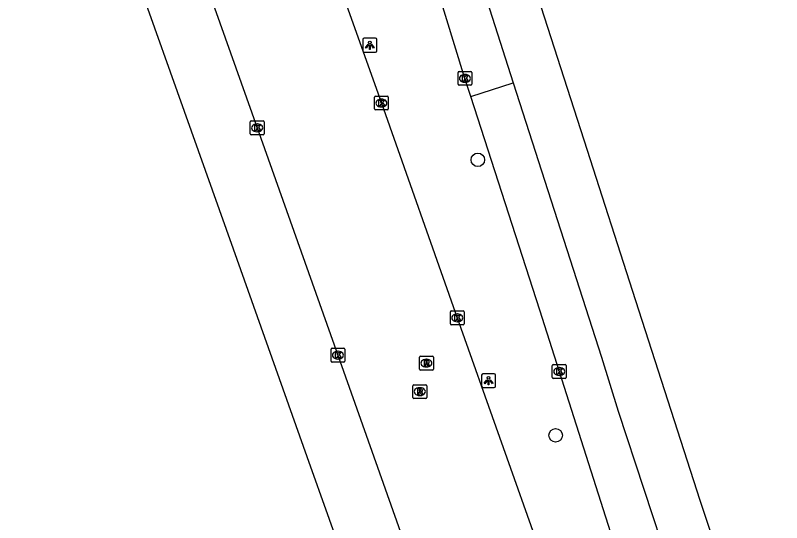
# Model space of a CAD drawing. Extents: x 157692 to 159670, y 381454 to 383289.
# Drawn here: x 159548.4 to 159603.8, y 382681.5 to 382718.1 of the extents above; entities that cross this region are included whole.
import ezdxf

# ---------------------------------------------------------------- set-up
doc = ezdxf.new("R2010")
doc.units = 0
for name, color, linetype in [('IMGEO_Boom', 7, 'Continuous'), ('IMGEO_Kolk', 7, 'Continuous'), ('IMGEO_Lichtpunt', 7, 'Continuous'), ('IMGEO_Rijbaan_lokaal_open', 7, 'Continuous'), ('IMGEO_Rijbaan_regionaal_gesloten', 7, 'Continuous'), ('IMGEO_Rioolput', 7, 'Continuous'), ('IMGEO_Voetpad_open', 7, 'Continuous')]:
    doc.layers.add(name, color=color, linetype=linetype)

msp = doc.modelspace()

# ---------------------------------------------------------------- linework, layer by layer
at = {"layer": 'IMGEO_Boom'}
for centre in [(159581.833, 382707.701), (159587.458, 382687.81)]:
    msp.add_circle(centre, 0.489, dxfattribs=at)
at = {"layer": 'IMGEO_Kolk'}
for p, q in [((159580.403, 382713.155), (159580.403, 382714.007)), ((159580.478, 382714.081), (159581.33, 382714.081)), ((159580.891, 382713.861), (159580.916, 382713.861)), ((159581.404, 382714.007), (159581.404, 382713.155)), ((159580.914, 382713.301), (159580.889, 382713.301)), ((159581.33, 382713.081), (159580.478, 382713.081)), ((159574.368, 382711.374), (159574.368, 382712.226)), ((159574.443, 382712.3), (159575.295, 382712.3)), ((159574.856, 382712.08), (159574.881, 382712.08)), ((159575.369, 382712.226), (159575.369, 382711.374)), ((159574.879, 382711.52), (159574.854, 382711.52)), ((159575.295, 382711.3), (159574.443, 382711.3)), ((159565.393, 382709.587), (159565.393, 382710.439)), ((159565.468, 382710.513), (159566.32, 382710.513)), ((159566.394, 382710.439), (159566.394, 382709.587)), ((159565.881, 382710.293), (159565.906, 382710.293)), ((159566.32, 382709.513), (159565.468, 382709.513)), ((159565.904, 382709.733), (159565.879, 382709.733)), ((159579.85, 382695.869), (159579.85, 382696.721)), ((159579.925, 382696.795), (159580.777, 382696.795)), ((159580.338, 382696.575), (159580.363, 382696.575)), ((159580.851, 382696.721), (159580.851, 382695.869)), ((159580.361, 382696.015), (159580.336, 382696.015)), ((159580.777, 382695.795), (159579.925, 382695.795)), ((159571.228, 382693.17), (159571.228, 382694.022)), ((159571.303, 382694.096), (159572.155, 382694.096)), ((159571.716, 382693.876), (159571.741, 382693.876)), ((159572.229, 382694.022), (159572.229, 382693.17)), ((159571.739, 382693.316), (159571.714, 382693.316)), ((159572.155, 382693.096), (159571.303, 382693.096)), ((159587.218, 382691.993), (159587.218, 382692.845)), ((159587.293, 382692.919), (159588.145, 382692.919)), ((159587.706, 382692.699), (159587.731, 382692.699)), ((159588.219, 382692.845), (159588.219, 382691.993)), ((159587.729, 382692.139), (159587.704, 382692.139)), ((159588.145, 382691.919), (159587.293, 382691.919))]:
    msp.add_line(p, q, dxfattribs=at)
for points in [[(159580.403, 382713.155), (159580.403, 382714.007)], [(159580.478, 382714.081), (159581.33, 382714.081)], [(159580.724, 382713.781), (159580.847, 382713.781), (159580.847, 382713.63), (159580.977, 382713.781), (159581.141, 382713.781), (159580.995, 382713.63), (159581.148, 382713.381), (159580.996, 382713.381), (159580.911, 382713.545), (159580.847, 382713.478), (159580.847, 382713.381), (159580.724, 382713.381), (159580.724, 382713.781)], [(159581.404, 382714.007), (159581.404, 382713.155)], [(159581.33, 382713.081), (159580.478, 382713.081)], [(159574.368, 382711.374), (159574.368, 382712.226)], [(159574.443, 382712.3), (159575.295, 382712.3)], [(159574.689, 382712), (159574.812, 382712), (159574.812, 382711.849), (159574.942, 382712), (159575.106, 382712), (159574.96, 382711.849), (159575.113, 382711.6), (159574.961, 382711.6), (159574.876, 382711.764), (159574.812, 382711.697), (159574.812, 382711.6), (159574.689, 382711.6), (159574.689, 382712)], [(159575.369, 382712.226), (159575.369, 382711.374)], [(159575.295, 382711.3), (159574.443, 382711.3)], [(159565.393, 382709.587), (159565.393, 382710.439)], [(159565.468, 382710.513), (159566.32, 382710.513)], [(159566.394, 382710.439), (159566.394, 382709.587)], [(159565.714, 382710.213), (159565.837, 382710.213), (159565.837, 382710.062), (159565.967, 382710.213), (159566.131, 382710.213), (159565.985, 382710.062), (159566.138, 382709.813), (159565.986, 382709.813), (159565.901, 382709.977), (159565.837, 382709.91), (159565.837, 382709.813), (159565.714, 382709.813), (159565.714, 382710.213)], [(159566.32, 382709.513), (159565.468, 382709.513)], [(159579.85, 382695.869), (159579.85, 382696.721)], [(159579.925, 382696.795), (159580.777, 382696.795)], [(159580.171, 382696.495), (159580.294, 382696.495), (159580.294, 382696.344), (159580.424, 382696.495), (159580.588, 382696.495), (159580.442, 382696.344), (159580.595, 382696.095), (159580.443, 382696.095), (159580.358, 382696.259), (159580.294, 382696.192), (159580.294, 382696.095), (159580.171, 382696.095), (159580.171, 382696.495)], [(159580.851, 382696.721), (159580.851, 382695.869)], [(159580.777, 382695.795), (159579.925, 382695.795)], [(159571.228, 382693.17), (159571.228, 382694.022)], [(159571.303, 382694.096), (159572.155, 382694.096)], [(159571.549, 382693.796), (159571.672, 382693.796), (159571.672, 382693.645), (159571.802, 382693.796), (159571.966, 382693.796), (159571.82, 382693.645), (159571.973, 382693.396), (159571.821, 382693.396), (159571.736, 382693.56), (159571.672, 382693.493), (159571.672, 382693.396), (159571.549, 382693.396), (159571.549, 382693.796)], [(159572.229, 382694.022), (159572.229, 382693.17)], [(159572.155, 382693.096), (159571.303, 382693.096)], [(159587.218, 382691.993), (159587.218, 382692.845)], [(159587.293, 382692.919), (159588.145, 382692.919)], [(159587.539, 382692.619), (159587.662, 382692.619), (159587.662, 382692.468), (159587.792, 382692.619), (159587.956, 382692.619), (159587.81, 382692.468), (159587.963, 382692.219), (159587.811, 382692.219), (159587.726, 382692.383), (159587.662, 382692.316), (159587.662, 382692.219), (159587.539, 382692.219), (159587.539, 382692.619)], [(159588.219, 382692.845), (159588.219, 382691.993)], [(159588.145, 382691.919), (159587.293, 382691.919)]]:
    msp.add_lwpolyline(points, dxfattribs=at)
for centre, start, end in [((159580.48, 382714.005), 91.552, 178.448), ((159580.48, 382714.005), 91.552, 178.448), ((159581.328, 382714.005), 1.552, 88.448), ((159581.328, 382714.005), 1.552, 88.448), ((159580.48, 382713.157), 181.552, 268.448), ((159580.48, 382713.157), 181.552, 268.448), ((159581.328, 382713.157), 271.552, 358.448), ((159581.328, 382713.157), 271.552, 358.448), ((159574.445, 382712.224), 91.552, 178.448), ((159574.445, 382712.224), 91.552, 178.448), ((159575.293, 382712.224), 1.552, 88.448), ((159575.293, 382712.224), 1.552, 88.448), ((159574.445, 382711.376), 181.552, 268.448), ((159574.445, 382711.376), 181.552, 268.448), ((159575.293, 382711.376), 271.552, 358.448), ((159575.293, 382711.376), 271.552, 358.448), ((159565.47, 382710.437), 91.552, 178.448), ((159565.47, 382710.437), 91.552, 178.448), ((159566.318, 382710.437), 1.552, 88.448), ((159566.318, 382710.437), 1.552, 88.448), ((159565.47, 382709.589), 181.552, 268.448), ((159565.47, 382709.589), 181.552, 268.448), ((159566.318, 382709.589), 271.552, 358.448), ((159566.318, 382709.589), 271.552, 358.448), ((159579.927, 382696.719), 91.552, 178.448), ((159579.927, 382696.719), 91.552, 178.448), ((159580.775, 382696.719), 1.552, 88.448), ((159580.775, 382696.719), 1.552, 88.448), ((159579.927, 382695.871), 181.552, 268.448), ((159579.927, 382695.871), 181.552, 268.448), ((159580.775, 382695.871), 271.552, 358.448), ((159580.775, 382695.871), 271.552, 358.448), ((159571.305, 382694.02), 91.552, 178.448), ((159571.305, 382694.02), 91.552, 178.448), ((159572.153, 382694.02), 1.552, 88.448), ((159572.153, 382694.02), 1.552, 88.448), ((159571.305, 382693.172), 181.552, 268.448), ((159571.305, 382693.172), 181.552, 268.448), ((159572.153, 382693.172), 271.552, 358.448), ((159572.153, 382693.172), 271.552, 358.448), ((159587.295, 382692.843), 91.552, 178.448), ((159587.295, 382692.843), 91.552, 178.448), ((159588.143, 382692.843), 1.552, 88.448), ((159588.143, 382692.843), 1.552, 88.448), ((159587.295, 382691.995), 181.552, 268.448), ((159587.295, 382691.995), 181.552, 268.448), ((159588.143, 382691.995), 271.552, 358.448), ((159588.143, 382691.995), 271.552, 358.448)]:
    msp.add_arc(centre, 0.0765, start, end, dxfattribs=at)
for centre, major_axis, ratio, start_param, end_param in [((159580.89, 382713.581), (-0.387, 0.002), 0.722429, 4.712389, 7.853982), ((159580.915, 382713.581), (-0.39, 0.002), 0.717154, 1.570796, 4.712389), ((159574.855, 382711.8), (-0.387, 0.002), 0.722429, 4.712389, 7.853982), ((159574.88, 382711.8), (-0.39, 0.002), 0.717154, 1.570796, 4.712389), ((159565.88, 382710.013), (-0.387, 0.002), 0.722429, 4.712389, 7.853982), ((159565.905, 382710.013), (-0.39, 0.002), 0.717154, 1.570796, 4.712389), ((159580.337, 382696.295), (-0.387, 0.002), 0.722429, 4.712389, 7.853982), ((159580.362, 382696.295), (-0.39, 0.002), 0.717154, 1.570796, 4.712389), ((159571.715, 382693.596), (-0.387, 0.002), 0.722429, 4.712389, 7.853982), ((159571.74, 382693.596), (-0.39, 0.002), 0.717154, 1.570796, 4.712389), ((159587.705, 382692.419), (-0.387, 0.002), 0.722429, 4.712389, 7.853982), ((159587.73, 382692.419), (-0.39, 0.002), 0.717154, 1.570796, 4.712389)]:
    msp.add_ellipse(centre, major_axis=major_axis, ratio=ratio, start_param=start_param, end_param=end_param, dxfattribs=at)
at = {"layer": 'IMGEO_Lichtpunt'}
for p, q in [((159574.437, 382716.477), (159573.629, 382716.477)), ((159574.437, 382716.477), (159573.629, 382716.477)), ((159573.535, 382716.382), (159573.535, 382715.575)), ((159573.535, 382716.382), (159573.535, 382715.575)), ((159574.531, 382715.575), (159574.531, 382716.382)), ((159574.531, 382715.575), (159574.531, 382716.382)), ((159573.629, 382715.481), (159574.437, 382715.481)), ((159573.629, 382715.481), (159574.437, 382715.481)), ((159582.112, 382692.163), (159582.112, 382691.356)), ((159582.112, 382692.163), (159582.112, 382691.356)), ((159583.014, 382692.258), (159582.206, 382692.258)), ((159583.014, 382692.258), (159582.206, 382692.258)), ((159583.108, 382691.356), (159583.108, 382692.163)), ((159583.108, 382691.356), (159583.108, 382692.163)), ((159582.206, 382691.262), (159583.014, 382691.262)), ((159582.206, 382691.262), (159583.014, 382691.262))]:
    msp.add_line(p, q, dxfattribs=at)
for points in [[(159573.909, 382716.046), (159573.948, 382716.018), (159573.76, 382715.756), (159573.722, 382715.783), (159573.909, 382716.046)], [(159574.011, 382715.998), (159574.058, 382715.998), (159574.058, 382715.676), (159574.011, 382715.676), (159574.011, 382715.998)], [(159574.121, 382716.018), (159574.159, 382716.045), (159574.346, 382715.783), (159574.307, 382715.755), (159574.121, 382716.018)], [(159582.486, 382691.827), (159582.525, 382691.799), (159582.337, 382691.537), (159582.299, 382691.564), (159582.486, 382691.827)], [(159582.588, 382691.779), (159582.635, 382691.779), (159582.635, 382691.457), (159582.588, 382691.457), (159582.588, 382691.779)], [(159582.698, 382691.799), (159582.736, 382691.826), (159582.923, 382691.564), (159582.884, 382691.536), (159582.698, 382691.799)]]:
    msp.add_lwpolyline(points, dxfattribs=at)
for centre in [(159574.034, 382716.18), (159582.611, 382691.961)]:
    msp.add_circle(centre, 0.0994, dxfattribs=at)
for centre, start, end in [((159573.629, 382716.382), 90, 180), ((159573.629, 382716.382), 90, 180), ((159574.437, 382716.382), 0, 90), ((159574.437, 382716.382), 0, 90), ((159573.629, 382715.575), 180, 270), ((159573.629, 382715.575), 180, 270), ((159574.437, 382715.575), 270, 0), ((159574.437, 382715.575), 270, 360), ((159582.206, 382692.163), 90, 180), ((159582.206, 382692.163), 90, 180), ((159583.014, 382692.163), 0, 90), ((159583.014, 382692.163), 0, 90), ((159582.206, 382691.356), 180, 270), ((159582.206, 382691.356), 180, 270), ((159583.014, 382691.356), 270, 0), ((159583.014, 382691.356), 270, 360)]:
    msp.add_arc(centre, 0.0946, start, end, dxfattribs=at)
at = {"layer": 'IMGEO_Rijbaan_lokaal_open'}
for points in [[(159581.329, 382712.261), (159580.906, 382713.577), (159576.239, 382728.742), (159569.274, 382750), (159568.397, 382752.678), (159562.57, 382770.949)], [(159559.691, 382755.045), (159560.257, 382752.865), (159561.176, 382750.373), (159561.308, 382750), (159561.935, 382748.227), (159567.994, 382731.083), (159574.868, 382711.8), (159580.35, 382696.295), (159589.519, 382670.434), (159595.669, 382653.011), (159602.788, 382632.766), (159615.362, 382597.435), (159615.407, 382597.307), (159620.846, 382581.911), (159627.38, 382563.561), (159633.831, 382545.445), (159635.032, 382542.035)], [(159557.441, 382733.773), (159558.709, 382730.206), (159559.335, 382728.442), (159565.893, 382710.013), (159571.728, 382693.595), (159578.568, 382674.291)]]:
    msp.add_lwpolyline(points, dxfattribs=at)
at = {"layer": 'IMGEO_Rijbaan_regionaal_gesloten'}
for points in [[(159505.039, 382966.967), (159507.495, 382960.556), (159509.217, 382955.891), (159513.613, 382943.977), (159520.971, 382922.826), (159536.692, 382874.093), (159540.802, 382861.176), (159542.991, 382854.404), (159545.622, 382846.024), (159548.173, 382838), (159551.034, 382829.189), (159555.785, 382814.093), (159559.974, 382801.26), (159564.06, 382788.298), (159567.815, 382776.683), (159571.96, 382763.692), (159576.017, 382751.184), (159580.209, 382738.024), (159585.672, 382721.041), (159589.498, 382709.148), (159593.23, 382697.548), (159597.869, 382683.125), (159602.921, 382667.945)], [(159565.651, 382771.866), (159572.638, 382750), (159584.38, 382713.251)], [(159581.329, 382712.261), (159584.38, 382713.251)], [(159584.38, 382713.251), (159590.76, 382693.464), (159591.969, 382689.543), (159595.693, 382678.296)], [(159594.254, 382671.949), (159586.304, 382696.85), (159581.329, 382712.261)]]:
    msp.add_lwpolyline(points, dxfattribs=at)
at = {"layer": 'IMGEO_Rioolput'}
for p, q in [((159577.622, 382692.597), (159577.622, 382693.449)), ((159577.697, 382693.523), (159578.549, 382693.523)), ((159578.11, 382693.303), (159578.135, 382693.303)), ((159578.623, 382693.449), (159578.623, 382692.597)), ((159578.133, 382692.743), (159578.108, 382692.743)), ((159578.549, 382692.523), (159577.697, 382692.523)), ((159577.142, 382690.539), (159577.142, 382691.391)), ((159577.217, 382691.465), (159578.069, 382691.465)), ((159577.63, 382691.245), (159577.655, 382691.245)), ((159578.143, 382691.391), (159578.143, 382690.539)), ((159578.069, 382690.465), (159577.217, 382690.465)), ((159577.653, 382690.685), (159577.628, 382690.685))]:
    msp.add_line(p, q, dxfattribs=at)
for points in [[(159577.622, 382692.597), (159577.622, 382693.449)], [(159577.697, 382693.523), (159578.549, 382693.523)], [(159578.211, 382693.221), (159577.959, 382693.223), (159577.959, 382692.823)], [(159578.623, 382693.449), (159578.623, 382692.597)], [(159577.959, 382692.823), (159578.083, 382692.823), (159578.083, 382692.985), (159578.094, 382692.985)], [(159578.137, 382693.142), (159578.083, 382693.142), (159578.083, 382693.061)], [(159578.083, 382693.061), (159578.135, 382693.061)], [(159578.141, 382692.956), (159578.212, 382692.823), (159578.352, 382692.823), (159578.287, 382692.949)], [(159578.549, 382692.523), (159577.697, 382692.523)], [(159577.142, 382690.539), (159577.142, 382691.391)], [(159577.217, 382691.465), (159578.069, 382691.465)], [(159577.731, 382691.163), (159577.479, 382691.165), (159577.479, 382690.765)], [(159577.657, 382691.084), (159577.603, 382691.084), (159577.603, 382691.003)], [(159577.603, 382691.003), (159577.655, 382691.003)], [(159578.143, 382691.391), (159578.143, 382690.539)], [(159578.069, 382690.465), (159577.217, 382690.465)], [(159577.479, 382690.765), (159577.603, 382690.765), (159577.603, 382690.927), (159577.614, 382690.927)], [(159577.661, 382690.898), (159577.732, 382690.765), (159577.872, 382690.765), (159577.807, 382690.891)]]:
    msp.add_lwpolyline(points, dxfattribs=at)
for centre, radius, start, end in [((159577.699, 382693.447), 0.0765, 91.552, 178.448), ((159577.699, 382693.447), 0.0765, 91.552, 178.448), ((159578.21, 382693.111), 0.109, 350.3612, 89.416), ((159578.547, 382693.447), 0.0765, 1.552, 88.448), ((159578.547, 382693.447), 0.0765, 1.552, 88.448), ((159578.093, 382692.932), 0.0533, 26.0293, 88.6989), ((159578.119, 382693.25), 0.19, 274.7715, 282.9687), ((159578.143, 382693.046), 0.0964, 77.0061, 93.1865), ((159578.157, 382693.103), 0.0378, 276.6634, 79.6772), ((159578.208, 382693.111), 0.112, 277.5842, 350.9817), ((159578.192, 382692.896), 0.108, 29.5134, 73.7905), ((159577.699, 382692.599), 0.0765, 181.552, 268.448), ((159577.699, 382692.599), 0.0765, 181.552, 268.448), ((159578.547, 382692.599), 0.0765, 271.552, 358.448), ((159578.547, 382692.599), 0.0765, 271.552, 358.448), ((159577.219, 382691.389), 0.0765, 91.552, 178.448), ((159577.219, 382691.389), 0.0765, 91.552, 178.448), ((159577.639, 382691.192), 0.19, 274.7715, 282.9687), ((159577.663, 382690.988), 0.0964, 77.0061, 93.1865), ((159577.677, 382691.045), 0.0378, 276.6634, 79.6772), ((159577.73, 382691.053), 0.109, 350.3612, 89.416), ((159577.728, 382691.053), 0.112, 277.5842, 350.9817), ((159578.067, 382691.389), 0.0765, 1.552, 88.448), ((159578.067, 382691.389), 0.0765, 1.552, 88.448), ((159577.219, 382690.541), 0.0765, 181.552, 268.448), ((159577.219, 382690.541), 0.0765, 181.552, 268.448), ((159577.613, 382690.874), 0.0533, 26.0293, 88.6989), ((159577.712, 382690.838), 0.108, 29.5134, 73.7905), ((159578.067, 382690.541), 0.0765, 271.552, 358.448), ((159578.067, 382690.541), 0.0765, 271.552, 358.448)]:
    msp.add_arc(centre, radius, start, end, dxfattribs=at)
for centre, major_axis, ratio, start_param, end_param in [((159578.109, 382693.023), (-0.387, 0.002), 0.722429, 4.712389, 7.853982), ((159578.134, 382693.023), (-0.39, 0.002), 0.717154, 1.570796, 4.712389), ((159577.629, 382690.965), (-0.387, 0.002), 0.722429, 4.712389, 7.853982), ((159577.654, 382690.965), (-0.39, 0.002), 0.717154, 1.570796, 4.712389)]:
    msp.add_ellipse(centre, major_axis=major_axis, ratio=ratio, start_param=start_param, end_param=end_param, dxfattribs=at)
at = {"layer": 'IMGEO_Voetpad_open'}
msp.add_lwpolyline([(159574.293, 382672.823), (159571.128, 382681.721), (159569.517, 382686.25), (159564.18, 382701.254), (159553.939, 382730.002), (159553.579, 382731.005), (159553.278, 382731.843), (159553.145, 382732.234)], dxfattribs=at)

doc.saveas('drawing.dxf')
